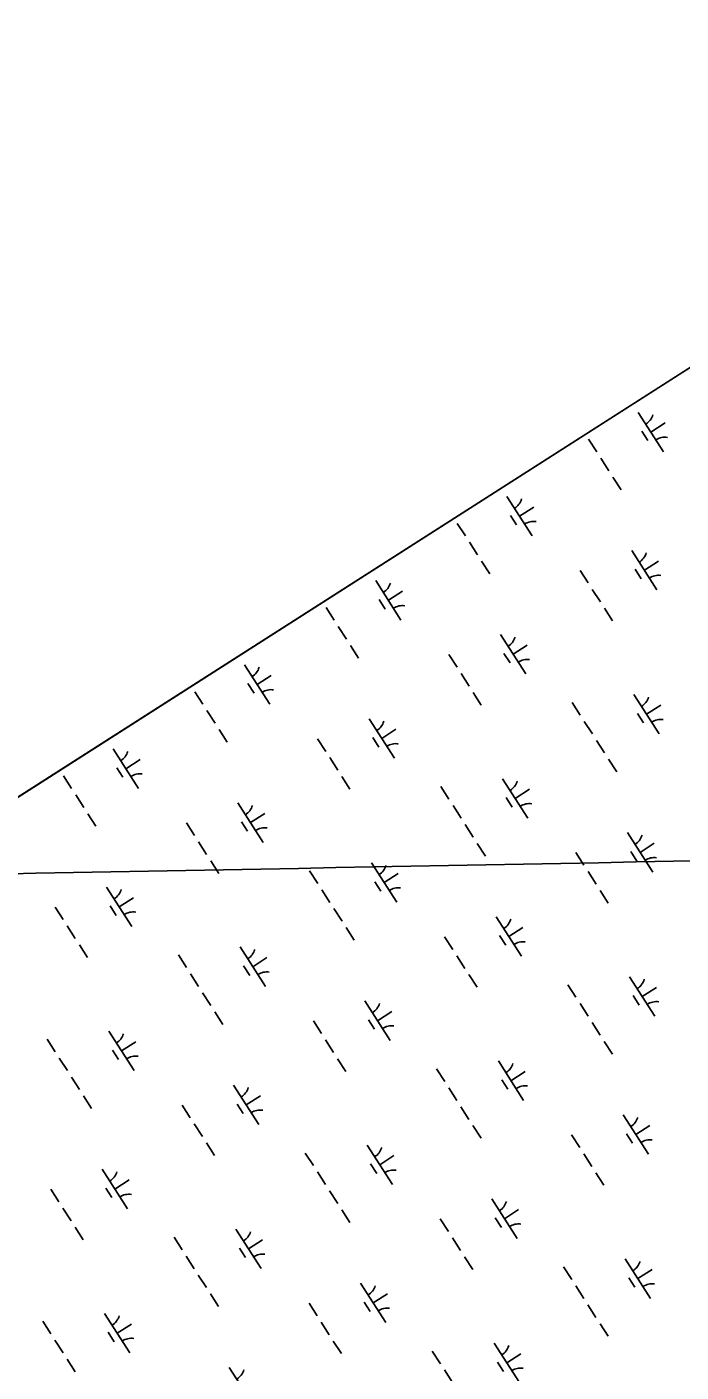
# Model space of a CAD drawing. Extents: x 3962991 to 3983549, y 181631 to 204078.
# Drawn here: x 3972168 to 3972866, y 199956 to 201391 of the extents above; entities that cross this region are included whole.
import ezdxf

# ---------------------------------------------------------------- set-up
doc = ezdxf.new("R2010")
doc.units = 0
for name, color, linetype in [('V-GRID-FRAM', 7, 'Continuous'), ('V-GRID-MAJR', 7, 'Continuous'), ('V-WETL-SWMP', 7, 'Continuous')]:
    doc.layers.add(name, color=color, linetype=linetype)

msp = doc.modelspace()

# ---------------------------------------------------------------- linework, layer by layer
at = {"layer": 'V-GRID-FRAM'}
msp.add_lwpolyline([(3973881.1, 201670.7), (3982001.8, 189003.7), (3974929.2, 184418.3), (3966825.4, 197159.8), (3973881.1, 201670.7)], dxfattribs=at)
at = {"layer": 'V-GRID-MAJR'}
msp.add_spline([(3970697.4, 200460.2), (3973258, 200508.6), (3975145.8, 200544.3)], degree=3, dxfattribs=at)
at = {"layer": 'V-WETL-SWMP'}
for p, q in [((3973403.7, 201365.6), (3969301.7, 198743)), ((3972820.3, 200979.9), (3972847.3, 200937.9)), ((3972833.8, 200958.9), (3972848.9, 200968.6)), ((3972767.3, 200951.3), (3972776, 200937.8)), ((3972824, 200959.8), (3972830.5, 200949.7)), ((3972780.3, 200931.1), (3972788.9, 200917.6)), ((3972793.2, 200910.9), (3972801.9, 200897.4)), ((3972680.2, 200890.2), (3972707.2, 200848.1)), ((3972693.7, 200869.1), (3972708.9, 200878.8)), ((3972627.3, 200861.5), (3972635.9, 200848)), ((3972684, 200870), (3972690.5, 200859.9)), ((3972640.3, 200841.3), (3972648.9, 200827.8)), ((3972813.3, 200832.6), (3972840.2, 200790.5)), ((3972653.2, 200821.1), (3972661.8, 200807.6)), ((3972826.8, 200811.6), (3972841.9, 200821.3)), ((3972758.4, 200811.3), (3972767, 200797.9)), ((3972817, 200812.5), (3972823.5, 200802.4)), ((3972540.2, 200800.4), (3972567.2, 200758.3)), ((3972553.7, 200779.4), (3972568.9, 200789.1)), ((3972771.3, 200791.1), (3972779.9, 200777.7)), ((3972544, 200780.2), (3972550.4, 200770.1)), ((3972487.3, 200771.7), (3972495.9, 200758.2)), ((3972784.3, 200770.9), (3972792.9, 200757.5)), ((3972500.2, 200751.5), (3972508.9, 200738)), ((3972513.2, 200731.3), (3972521.8, 200717.8)), ((3972673.2, 200742.9), (3972700.2, 200700.8)), ((3972686.7, 200721.8), (3972701.9, 200731.5)), ((3972618.3, 200721.6), (3972627, 200708.1)), ((3972677, 200722.7), (3972683.5, 200712.6)), ((3972400.2, 200710.6), (3972427.2, 200668.5)), ((3972403.9, 200690.5), (3972410.4, 200680.4)), ((3972413.7, 200689.6), (3972428.8, 200699.3)), ((3972631.3, 200701.4), (3972639.9, 200687.9)), ((3972347.2, 200681.9), (3972355.9, 200668.5)), ((3972644.2, 200681.2), (3972652.9, 200667.7)), ((3972815.7, 200678.9), (3972842.7, 200636.8)), ((3972360.2, 200661.7), (3972368.8, 200648.3)), ((3972749.8, 200670.4), (3972758.4, 200657)), ((3972829.2, 200657.9), (3972844.3, 200667.6)), ((3972533.2, 200653.1), (3972560.2, 200611)), ((3972762.7, 200650.2), (3972771.4, 200636.8)), ((3972819.4, 200658.7), (3972825.9, 200648.6)), ((3972373.2, 200641.5), (3972381.8, 200628.1)), ((3972478.3, 200631.8), (3972486.9, 200618.3)), ((3972537, 200632.9), (3972543.4, 200622.8)), ((3972546.7, 200632), (3972561.8, 200641.8)), ((3972260.1, 200620.9), (3972287.1, 200578.8)), ((3972775.7, 200630), (3972784.3, 200616.6)), ((3972273.6, 200599.8), (3972288.8, 200609.5)), ((3972491.2, 200611.6), (3972499.9, 200598.1)), ((3972788.7, 200609.8), (3972797.3, 200596.3)), ((3972207.2, 200592.2), (3972215.8, 200578.7)), ((3972263.9, 200600.7), (3972270.4, 200590.6)), ((3972504.2, 200591.4), (3972512.8, 200577.9)), ((3972675.6, 200589.1), (3972702.6, 200547)), ((3972609.8, 200580.7), (3972618.4, 200567.2)), ((3972689.1, 200568.1), (3972704.3, 200577.8)), ((3972220.2, 200572), (3972228.8, 200558.5)), ((3972393.2, 200563.3), (3972420.2, 200521.2)), ((3972622.7, 200560.5), (3972631.4, 200547)), ((3972679.4, 200569), (3972685.9, 200558.9)), ((3972233.1, 200551.8), (3972241.8, 200538.3)), ((3972406.7, 200542.3), (3972421.8, 200552)), ((3972338.3, 200542), (3972346.9, 200528.5)), ((3972396.9, 200543.1), (3972403.4, 200533)), ((3972635.7, 200540.2), (3972644.3, 200526.8)), ((3972808.7, 200531.6), (3972835.7, 200489.5)), ((3972351.2, 200521.8), (3972359.8, 200508.3)), ((3972648.6, 200520), (3972657.3, 200506.6)), ((3972822.2, 200510.5), (3972837.3, 200520.3)), ((3972364.2, 200501.6), (3972372.8, 200488.1)), ((3972753.8, 200510.3), (3972762.4, 200496.8)), ((3972812.4, 200511.4), (3972818.9, 200501.3)), ((3972469.7, 200490.9), (3972478.4, 200477.4)), ((3972535.6, 200499.4), (3972562.6, 200457.3)), ((3972549.1, 200478.3), (3972564.3, 200488)), ((3972766.7, 200490.1), (3972775.4, 200476.6)), ((3972253.1, 200473.5), (3972280.1, 200431.4)), ((3972539.4, 200479.2), (3972545.8, 200469.1)), ((3972266.6, 200452.5), (3972281.8, 200462.2)), ((3972482.7, 200470.7), (3972491.3, 200457.2)), ((3972779.7, 200469.9), (3972788.3, 200456.4)), ((3972198.2, 200452.2), (3972206.9, 200438.8)), ((3972256.9, 200453.4), (3972263.4, 200443.3)), ((3972495.6, 200450.5), (3972504.3, 200437)), ((3972211.2, 200432), (3972219.8, 200418.6)), ((3972508.6, 200430.3), (3972517.2, 200416.8)), ((3972668.6, 200441.8), (3972695.6, 200399.7)), ((3972682.1, 200420.8), (3972697.3, 200430.5)), ((3972613.7, 200420.5), (3972622.4, 200407)), ((3972672.4, 200421.7), (3972678.9, 200411.6)), ((3972224.1, 200411.8), (3972232.8, 200398.4)), ((3972329.7, 200401.1), (3972338.3, 200387.6)), ((3972395.6, 200409.6), (3972422.6, 200367.5)), ((3972399.3, 200389.4), (3972405.8, 200379.3)), ((3972409.1, 200388.5), (3972424.2, 200398.3)), ((3972626.7, 200400.3), (3972635.3, 200386.8)), ((3972342.7, 200380.9), (3972351.3, 200367.4)), ((3972639.6, 200380.1), (3972648.3, 200366.6)), ((3972811.1, 200377.9), (3972838.1, 200335.8)), ((3972355.6, 200360.7), (3972364.2, 200347.2)), ((3972745.2, 200369.4), (3972753.8, 200355.9)), ((3972824.6, 200356.8), (3972839.7, 200366.5)), ((3972528.6, 200352), (3972555.6, 200309.9)), ((3972758.2, 200349.2), (3972766.8, 200335.7)), ((3972814.8, 200357.7), (3972821.3, 200347.6)), ((3972368.6, 200340.5), (3972377.2, 200327)), ((3972473.7, 200330.7), (3972482.3, 200317.3)), ((3972532.4, 200331.9), (3972538.8, 200321.8)), ((3972542.1, 200331), (3972557.3, 200340.7)), ((3972255.6, 200319.8), (3972282.5, 200277.7)), ((3972771.1, 200329), (3972779.7, 200315.5)), ((3972189.7, 200311.3), (3972198.3, 200297.9)), ((3972269, 200298.8), (3972284.2, 200308.5)), ((3972486.7, 200310.5), (3972495.3, 200297.1)), ((3972784.1, 200308.8), (3972792.7, 200295.3)), ((3972202.6, 200291.1), (3972211.3, 200277.7)), ((3972259.3, 200299.7), (3972265.8, 200289.5)), ((3972499.6, 200290.3), (3972508.2, 200276.9)), ((3972671.1, 200288.1), (3972698, 200246)), ((3972605.2, 200279.6), (3972613.8, 200266.1)), ((3972684.5, 200267), (3972699.7, 200276.8)), ((3972215.6, 200270.9), (3972224.2, 200257.5)), ((3972388.6, 200262.3), (3972415.6, 200220.2)), ((3972618.1, 200259.4), (3972626.8, 200245.9)), ((3972674.8, 200267.9), (3972681.3, 200257.8)), ((3972228.5, 200250.7), (3972237.2, 200237.3)), ((3972402.1, 200241.2), (3972417.2, 200250.9)), ((3972333.7, 200241), (3972342.3, 200227.5)), ((3972392.3, 200242.1), (3972398.8, 200232)), ((3972631.1, 200239.2), (3972639.7, 200225.7)), ((3972804.1, 200230.5), (3972831.1, 200188.5)), ((3972346.6, 200220.8), (3972355.3, 200207.3)), ((3972644, 200219), (3972652.7, 200205.5)), ((3972817.6, 200209.5), (3972832.7, 200219.2)), ((3972359.6, 200200.6), (3972368.2, 200187.1)), ((3972749.2, 200209.3), (3972757.8, 200195.8)), ((3972807.8, 200210.4), (3972814.3, 200200.3)), ((3972465.1, 200189.8), (3972473.8, 200176.4)), ((3972531, 200198.3), (3972558, 200156.2)), ((3972544.5, 200177.3), (3972559.7, 200187)), ((3972762.1, 200189), (3972770.8, 200175.6)), ((3972248.5, 200172.5), (3972275.5, 200130.4)), ((3972534.8, 200178.2), (3972541.3, 200168.1)), ((3972262, 200151.4), (3972277.2, 200161.2)), ((3972478.1, 200169.6), (3972486.7, 200156.2)), ((3972775.1, 200168.8), (3972783.7, 200155.4)), ((3972193.6, 200151.2), (3972202.3, 200137.7)), ((3972252.3, 200152.3), (3972258.8, 200142.2)), ((3972491, 200149.4), (3972499.7, 200136)), ((3972206.6, 200131), (3972215.2, 200117.5)), ((3972504, 200129.2), (3972512.6, 200115.8)), ((3972664, 200140.8), (3972691, 200098.7)), ((3972677.5, 200119.7), (3972692.7, 200129.4)), ((3972609.1, 200119.5), (3972617.8, 200106)), ((3972667.8, 200120.6), (3972674.3, 200110.5)), ((3972219.5, 200110.8), (3972228.2, 200097.3)), ((3972325.1, 200100.1), (3972333.7, 200086.6)), ((3972391, 200108.5), (3972418, 200066.5)), ((3972394.8, 200088.4), (3972401.2, 200078.3)), ((3972404.5, 200087.5), (3972419.6, 200097.2)), ((3972622.1, 200099.3), (3972630.7, 200085.8)), ((3972338.1, 200079.9), (3972346.7, 200066.4)), ((3972635, 200079.1), (3972643.7, 200065.6)), ((3972806.5, 200076.8), (3972833.5, 200034.7)), ((3972351, 200059.7), (3972359.7, 200046.2)), ((3972740.6, 200068.4), (3972749.3, 200054.9)), ((3972810.3, 200056.7), (3972816.7, 200046.6)), ((3972820, 200055.8), (3972835.1, 200065.5)), ((3972524, 200051), (3972551, 200008.9)), ((3972753.6, 200048.1), (3972762.2, 200034.7)), ((3972364, 200039.5), (3972372.6, 200026)), ((3972469.1, 200029.7), (3972477.7, 200016.2)), ((3972527.8, 200030.8), (3972534.3, 200020.7)), ((3972537.5, 200030), (3972552.7, 200039.7)), ((3972766.5, 200027.9), (3972775.2, 200014.5)), ((3972251, 200018.8), (3972277.9, 199976.7)), ((3972185.1, 200010.3), (3972193.7, 199996.8)), ((3972264.5, 199997.7), (3972279.6, 200007.4)), ((3972482.1, 200009.5), (3972490.7, 199996)), ((3972779.5, 200007.7), (3972788.1, 199994.3)), ((3972198, 199990.1), (3972206.7, 199976.6)), ((3972254.7, 199998.6), (3972261.2, 199988.5)), ((3972495, 199989.3), (3972503.7, 199975.8)), ((3972666.5, 199987.1), (3972693.5, 199945)), ((3972600.6, 199978.6), (3972609.2, 199965.1)), ((3972680, 199966), (3972695.1, 199975.7)), ((3972211, 199969.9), (3972219.6, 199956.4)), ((3972384, 199961.2), (3972411, 199919.1)), ((3972613.5, 199958.4), (3972622.2, 199944.9)), ((3972670.2, 199966.9), (3972676.7, 199956.8))]:
    msp.add_line(p, q, dxfattribs=at)
for centre, start, end in [((3972819.1, 200982.3), 301.8919, 343.4355), ((3972848.9, 200935.8), 81.8919, 123.4355), ((3972679, 200892.5), 301.8919, 343.4355), ((3972708.8, 200846), 81.8919, 123.4355), ((3972812, 200835), 301.8919, 343.4355), ((3972841.9, 200788.5), 81.8919, 123.4355), ((3972539, 200802.7), 301.8919, 343.4355), ((3972568.8, 200756.2), 81.8919, 123.4355), ((3972672, 200745.2), 301.8919, 343.4355), ((3972399, 200713), 301.8919, 343.4355), ((3972701.8, 200698.7), 81.8919, 123.4355), ((3972428.8, 200666.5), 81.8919, 123.4355), ((3972814.5, 200681.2), 301.8919, 343.4355), ((3972532, 200655.4), 301.8919, 343.4355), ((3972844.3, 200634.7), 81.8919, 123.4355), ((3972258.9, 200623.2), 301.8919, 343.4355), ((3972561.8, 200608.9), 81.8919, 123.4355), ((3972288.7, 200576.7), 81.8919, 123.4355), ((3972674.4, 200591.5), 301.8919, 343.4355), ((3972391.9, 200565.6), 301.8919, 343.4355), ((3972704.2, 200545), 81.8919, 123.4355), ((3972421.8, 200519.1), 81.8919, 123.4355), ((3972807.5, 200533.9), 301.8919, 343.4355), ((3972837.3, 200487.4), 81.8919, 123.4355), ((3972534.4, 200501.7), 301.8919, 343.4355), ((3972564.2, 200455.2), 81.8919, 123.4355), ((3972251.9, 200475.9), 301.8919, 343.4355), ((3972281.7, 200429.4), 81.8919, 123.4355), ((3972667.4, 200444.2), 301.8919, 343.4355), ((3972394.4, 200411.9), 301.8919, 343.4355), ((3972697.2, 200397.6), 81.8919, 123.4355), ((3972424.2, 200365.4), 81.8919, 123.4355), ((3972809.9, 200380.2), 301.8919, 343.4355), ((3972527.4, 200354.4), 301.8919, 343.4355), ((3972839.7, 200333.7), 81.8919, 123.4355), ((3972254.3, 200322.1), 301.8919, 343.4355), ((3972557.2, 200307.9), 81.8919, 123.4355), ((3972284.2, 200275.6), 81.8919, 123.4355), ((3972669.8, 200290.4), 301.8919, 343.4355), ((3972387.4, 200264.6), 301.8919, 343.4355), ((3972699.7, 200243.9), 81.8919, 123.4355), ((3972417.2, 200218.1), 81.8919, 123.4355), ((3972802.9, 200232.9), 301.8919, 343.4355), ((3972832.7, 200186.4), 81.8919, 123.4355), ((3972529.8, 200200.7), 301.8919, 343.4355), ((3972559.6, 200154.1), 81.8919, 123.4355), ((3972247.3, 200174.8), 301.8919, 343.4355), ((3972277.1, 200128.3), 81.8919, 123.4355), ((3972662.8, 200143.1), 301.8919, 343.4355), ((3972692.6, 200096.6), 81.8919, 123.4355), ((3972389.8, 200110.9), 301.8919, 343.4355), ((3972419.6, 200064.4), 81.8919, 123.4355), ((3972805.3, 200079.2), 301.8919, 343.4355), ((3972522.8, 200053.3), 301.8919, 343.4355), ((3972835.1, 200032.7), 81.8919, 123.4355), ((3972249.7, 200021.1), 301.8919, 343.4355), ((3972552.6, 200006.8), 81.8919, 123.4355), ((3972279.6, 199974.6), 81.8919, 123.4355), ((3972665.3, 199989.4), 301.8919, 343.4355), ((3972382.8, 199963.6), 301.8919, 343.4355), ((3972695.1, 199942.9), 81.8919, 123.4355)]:
    msp.add_arc(centre, 17.6, start, end, dxfattribs=at)

doc.saveas('drawing.dxf')
